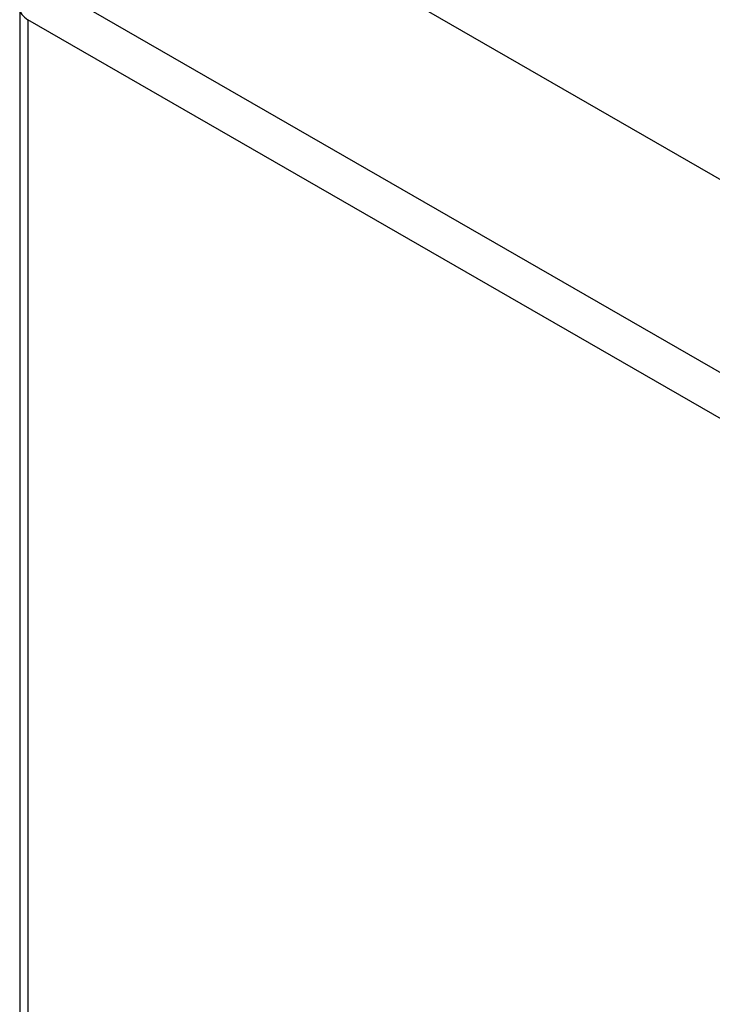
# Model space of a CAD drawing. Header units: inches. Extents: x 19 to 626, y 56 to 294.
# Tile 360 of 372: x 579.12 to 581.56, y 258.73 to 262.19. Entities that reach past the tile are written whole.
import ezdxf

# ---------------------------------------------------------------- set-up
doc = ezdxf.new("R2010")
doc.units = ezdxf.units.IN
doc.header["$MEASUREMENT"] = 0
doc.layers.add('Visible Edges(ANSI)', color=7, linetype='Continuous', lineweight=25)
doc.layers.add('Visible Tangent Edges(ANSI)', color=7, linetype='Continuous', lineweight=25)

msp = doc.modelspace()

# ---------------------------------------------------------------- linework, layer by layer
at = {"layer": 'Visible Edges(ANSI)'}
for p, q in [((579.8099, 262.6562), (626.1997, 235.9421)), ((579.1205, 262.2353), (579.1205, 232.2149))]:
    msp.add_line(p, q, dxfattribs=at)
at = {"layer": 'Visible Tangent Edges(ANSI)'}
for p, q in [((579.2195, 262.3162), (625.6092, 235.6021)), ((625.5392, 235.4809), (579.1495, 262.195)), ((579.1495, 262.195), (579.1495, 232.1746))]:
    msp.add_line(p, q, dxfattribs=at)
msp.add_ellipse((579.2195, 262.2353), major_axis=(-0.099, 0), ratio=0.575862, start_param=0, end_param=0.785398, dxfattribs=at)

doc.saveas('drawing.dxf')
